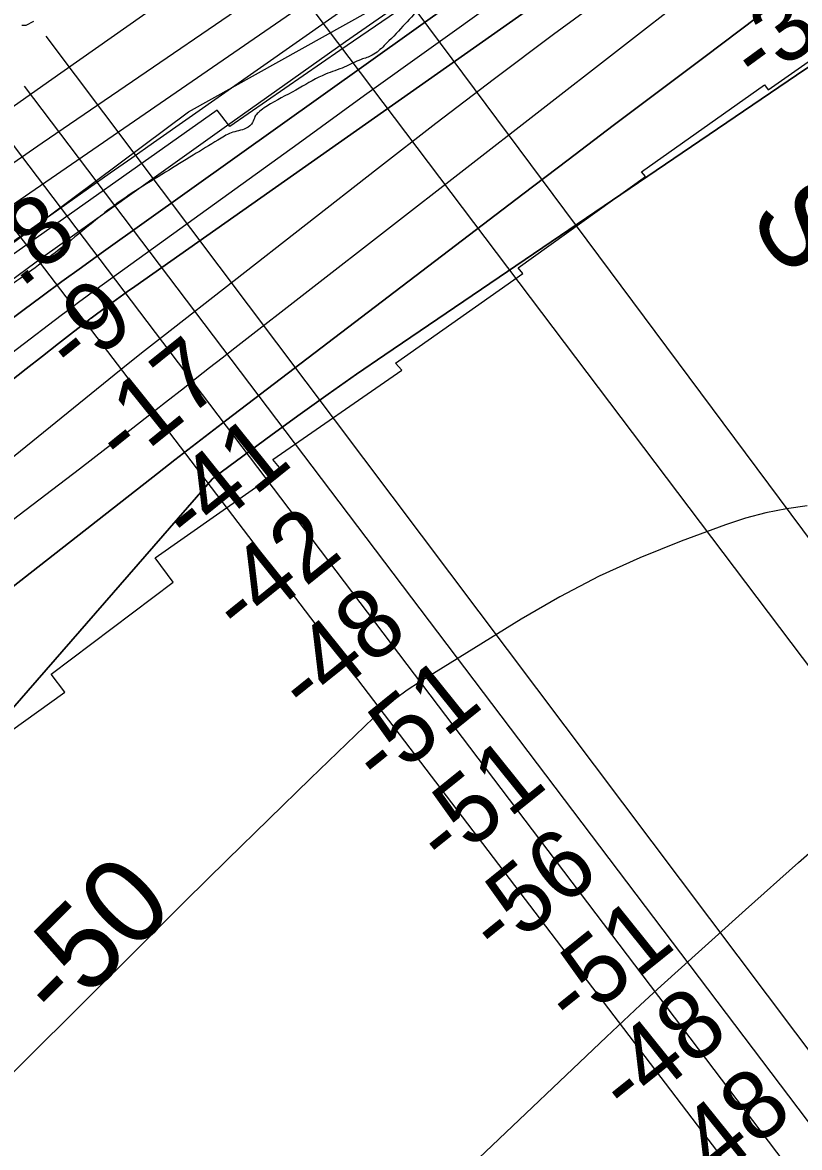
# Model space of a CAD drawing. Extents: x 3324104 to 3361979, y 612876 to 638273.
# Drawn here: x 3352253 to 3353010, y 619719 to 620815 of the extents above; entities that cross this region are included whole.
import ezdxf

# ---------------------------------------------------------------- set-up
doc = ezdxf.new("R2010")
doc.units = 0
for name, color, linetype in [('V-RIVR-EDGE', 7, 'Continuous'), ('V-RIVR-RANG', 7, 'Continuous'), ('V-RRAP-FSHR', 7, 'Continuous'), ('V-RRAP-RVMT', 7, 'Continuous'), ('V-SITE-VEGE', 7, 'Continuous'), ('V-TOPO-DPTH', 7, 'Continuous'), ('V-TOPO-MAJR', 7, 'Continuous'), ('V-TOPO-MAJR-IDEN', 7, 'Continuous'), ('V-TOPO-MINR', 7, 'Continuous'), ('V-TOPO-WATR', 7, 'Continuous'), ('V-UTIL-IDEN', 7, 'Continuous'), ('V-UTIL-LINE', 7, 'Continuous')]:
    doc.layers.add(name, color=color, linetype=linetype)

msp = doc.modelspace()

# ---------------------------------------------------------------- linework, layer by layer
at = {"layer": 'V-RIVR-EDGE'}
msp.add_spline([(3356052, 622889.6), (3356029.2, 622881.4), (3356012.5, 622875.7), (3355994.6, 622867.2), (3355977.5, 622859.1), (3355958.5, 622851), (3355948.4, 622843.2), (3355934, 622834.7), (3355904.1, 622817.8), (3355878.1, 622802.3), (3355856.7, 622790.3), (3355830, 622776.4), (3355805.1, 622765.6), (3355764.7, 622744.8), (3355744.1, 622733.6), (3355694.1, 622710.9), (3355668.4, 622698.1), (3355641.6, 622685), (3355605.1, 622669.2), (3355569.4, 622657.3), (3355539.2, 622646.5), (3355510.8, 622636.8), (3355482.1, 622628.4), (3355461.9, 622623), (3355442.5, 622614.1), (3355422.7, 622607.2), (3355409.5, 622603.4), (3355389, 622597.6), (3355371.9, 622589.5), (3355349, 622581), (3355297.7, 622547), (3355260, 622525.8), (3355211.1, 622494.5), (3355190.1, 622484.5), (3355184.7, 622482.9), (3355179.3, 622477.9), (3355174.2, 622475.6), (3355160.6, 622471), (3355143.5, 622463.6), (3355133.1, 622457.1), (3355125.7, 622450.5), (3355113.2, 622443.9), (3355096.9, 622433.1), (3355081, 622426.9), (3355064.3, 622419.2), (3355057, 622418.9), (3355048.8, 622414.6), (3355041.8, 622406.9), (3355036.8, 622406.5), (3355031.3, 622405.7), (3355027.1, 622404.2), (3355017.3, 622396.1), (3355010.7, 622394.9), (3355001.4, 622388.4), (3354988.6, 622379.1), (3354972.3, 622369.4), (3354947.4, 622356.3), (3354937.7, 622351.7), (3354926.1, 622343.6), (3354903.2, 622326.6), (3354891.1, 622318.1), (3354883.3, 622307.2), (3354879.4, 622304.1), (3354875.2, 622302.6), (3354867.8, 622299.1), (3354853, 622288.3), (3354842.5, 622279), (3354826.6, 622267.4), (3354807.2, 622259.7), (3354793.2, 622255.5), (3354765.7, 622249.7), (3354748.6, 622245.5), (3354734.6, 622239.3), (3354712.1, 622227.4), (3354697.7, 622218.9), (3354685.3, 622210), (3354640.6, 622184.5), (3354622, 622176), (3354616.2, 622175.2), (3354603.4, 622167.5), (3354578.9, 622157.1), (3354554.5, 622147.5), (3354537.4, 622142.9), (3354530.8, 622137.8), (3354500.1, 622122.8), (3354463.6, 622102.3), (3354417.8, 622078.8), (3354386.3, 622060.6), (3354340.1, 622032.4), (3354321.1, 622021.2), (3354285, 621998.8), (3354257, 621982.2), (3354217, 621958.7), (3354194.1, 621942.8), (3354177, 621931.6), (3354157.6, 621922), (3354141.6, 621910.4), (3354135.4, 621904.2), (3354130.4, 621897.6), (3354120.7, 621891.1), (3354104, 621882.9), (3354075.6, 621856.6), (3354044.9, 621835.4), (3354013, 621812.2), (3353971.5, 621781.7), (3353947.8, 621763.5), (3353941.2, 621763.5), (3353935.4, 621762.8), (3353929.5, 621760.1), (3353924.9, 621756.6), (3353920.6, 621751.5), (3353917.1, 621742.6), (3353910.5, 621741.5), (3353904.7, 621738.4), (3353893.8, 621731.1), (3353879.8, 621721.4), (3353866.2, 621708.6), (3353854.9, 621697.4), (3353843.3, 621687.8), (3353839.8, 621688.5), (3353831.2, 621686.2), (3353823.1, 621681.2), (3353818, 621677.3), (3353800.9, 621666.1), (3353790.8, 621663.1), (3353781.9, 621654.9), (3353777.6, 621651.8), (3353776.1, 621648.8), (3353775.7, 621643.7), (3353772.2, 621641), (3353755.9, 621632.1), (3353735.7, 621622.1), (3353718.6, 621608.2), (3353704.2, 621600.5), (3353694.1, 621596.6), (3353683.6, 621592.4), (3353671.2, 621584.2), (3353642.1, 621563), (3353599, 621534), (3353578.4, 621522.4), (3353556.2, 621507.7), (3353547.7, 621502), (3353525.9, 621489.2), (3353513.1, 621481.1), (3353497.2, 621468.3), (3353477, 621450.9), (3353453.3, 621436.6), (3353435.8, 621424.7), (3353404.7, 621401.1), (3353378.3, 621380.2), (3353361.6, 621368.6), (3353339.5, 621355.1), (3353319.6, 621342.4), (3353299.5, 621330), (3353283.5, 621324.6), (3353273, 621317.6), (3353254.8, 621296), (3353236.9, 621275.5), (3353219.4, 621258.8), (3353195.7, 621241.4), (3353168.5, 621221.3), (3353137.8, 621201.6), (3353112.2, 621185), (3353065.6, 621151.8), (3353022, 621122.8), (3352993.3, 621100.4), (3352956, 621073.3), (3352907, 621037.8), (3352853.8, 620991.8), (3352787.8, 620942.3), (3352749.7, 620913.3), (3352736.9, 620900.9), (3352733.3, 620892.8), (3352728.7, 620886.6), (3352719, 620881.2), (3352691.8, 620864.6), (3352660.3, 620841.8), (3352640.5, 620828.3), (3352623.4, 620811.2), (3352605.1, 620792.3), (3352593.5, 620783), (3352582.6, 620778.8), (3352566.3, 620771.4), (3352548, 620764.5), (3352522.4, 620751), (3352494.5, 620735.5), (3352482.4, 620727), (3352479.3, 620723.2), (3352477, 620717.4), (3352470.7, 620711.9), (3352456, 620707.3), (3352443.2, 620700.4), (3352419.1, 620685.7), (3352392.3, 620669.1), (3352362.8, 620650.9), (3352339.1, 620634.3), (3352315.4, 620615.4), (3352284.7, 620590.6), (3352258.7, 620571.3), (3352228.7, 620550.1), (3352193.4, 620527.6), (3352156.9, 620504.9), (3352131.6, 620487.5), (3352094, 620462.4), (3352049.3, 620433), (3351990.2, 620391.3), (3351936.6, 620357.3), (3351851.5, 620293.9), (3351833.3, 620281.5), (3351817, 620273.8), (3351794.1, 620257.9), (3351767.7, 620241), (3351719.9, 620206.2), (3351680.6, 620177.6), (3351657.3, 620160.6), (3351637.1, 620145.9), (3351623.1, 620135.4), (3351603.3, 620124.2), (3351588.6, 620120), (3351567.2, 620109.6), (3351552.1, 620103.4), (3351538.1, 620096.5), (3351523.7, 620086.4), (3351510.9, 620076.4), (3351503.5, 620069.8), (3351495.3, 620057.4), (3351486, 620042.3), (3351479.4, 620032.6), (3351469.7, 620022.6), (3351448.3, 620006.3), (3351431.6, 619994.8), (3351404.8, 619973.9), (3351378, 619951.8), (3351358.9, 619936.4), (3351332.1, 619915.5), (3351306.1, 619892.3), (3351274.6, 619858.2), (3351238.8, 619826.9), (3351215.1, 619805.7), (3351171.6, 619767.8), (3351145.5, 619739.5), (3351124.6, 619722.1), (3351105.9, 619707.8), (3351089.6, 619697), (3351079.5, 619691.2), (3351074, 619683.5), (3351058.1, 619666.4), (3351043.3, 619655.2), (3351015.4, 619634), (3350999, 619623.1), (3350992.1, 619617.3), (3350979.2, 619606.1), (3350966, 619594.5), (3350951.2, 619582.2), (3350935.7, 619567.8), (3350923.3, 619555.1), (3350910, 619544.3), (3350888.3, 619528), (3350846.7, 619504.1), (3350821.5, 619490.2), (3350811.4, 619483.6), (3350806, 619480.5), (3350800.9, 619473.2), (3350797.4, 619473.2), (3350793.9, 619474.3), (3350788.9, 619473.6), (3350786.9, 619472), (3350785.4, 619467.4), (3350785.4, 619462.7), (3350779.5, 619456.2), (3350765.9, 619445.7), (3350746.1, 619428.7), (3350722.4, 619409), (3350716.2, 619407.1), (3350713.1, 619404), (3350711.1, 619397), (3350708.8, 619391.6), (3350704.5, 619391.6), (3350693.3, 619385.8), (3350686.7, 619379.6), (3350679.6, 619368.4), (3350661.4, 619354.5), (3350648.6, 619344.4), (3350645.5, 619344.8), (3350638.5, 619339.4), (3350623.3, 619330.5), (3350616.3, 619326.3), (3350602.3, 619317.4), (3350598.8, 619308.8), (3350582.9, 619299.2), (3350553.8, 619276), (3350526.2, 619255.5), (3350493.5, 619231.9), (3350474.9, 619219.6), (3350474.5, 619213.8), (3350470.2, 619207.2), (3350459, 619202.5), (3350446.1, 619194), (3350441.1, 619189.8), (3350438.8, 619186.3), (3350434.5, 619180.9), (3350414.7, 619167.8), (3350401.5, 619159.3), (3350384.8, 619146.9), (3350369.6, 619133.7), (3350356.4, 619125.2), (3350350.9, 619119), (3350347.4, 619109.4), (3350338.1, 619097.8), (3350324.9, 619083.8), (3350308.6, 619069.9), (3350300.4, 619062.6), (3350296.1, 619062.6), (3350291.5, 619062.2), (3350274.8, 619050.6), (3350258.4, 619037.5), (3350251.8, 619032.8), (3350244.1, 619029.3), (3350233.6, 619028.2), (3350227.4, 619024.3), (3350220.4, 619017), (3350213, 619007.3), (3350202.1, 618996.9), (3350193.6, 618989.5), (3350179.6, 618985.3), (3350173.8, 618980.7), (3350164.8, 618978), (3350162.1, 618975.3), (3350159.4, 618971.4), (3350154.3, 618963.6), (3350145.8, 618953.2), (3350126, 618938.1), (3350102.7, 618923), (3350094.5, 618918.4), (3350086.3, 618913), (3350075.1, 618901), (3350064.2, 618892.1), (3350039.3, 618873.6), (3350021.8, 618861.6), (3350002, 618848.8), (3349991.9, 618844.2), (3349964.4, 618826.4), (3349938.7, 618807.1), (3349915.4, 618792.8), (3349892.5, 618778.9), (3349868, 618761.9), (3349852.5, 618753), (3349842.8, 618750), (3349830.4, 618739.1), (3349804.3, 618720.2), (3349777.9, 618697.8), (3349751.9, 618677.7), (3349729.7, 618661.4), (3349703.7, 618642.9), (3349678.8, 618629.8), (3349648.9, 618612), (3349624.5, 618595), (3349592.6, 618575.7), (3349570.5, 618564.9), (3349549.5, 618548.6), (3349505.2, 618518.1), (3349479.2, 618499.9), (3349471.4, 618494.5), (3349459, 618487.6), (3349438.4, 618472.1), (3349412.4, 618452.4), (3349379.7, 618429.6), (3349350.2, 618410.3), (3349303.2, 618374.7), (3349277.6, 618357.7), (3349264, 618347.3), (3349241.4, 618330.7), (3349226.7, 618319.9), (3349207.2, 618306.3), (3349193.2, 618293.5)], degree=3, dxfattribs=at)
at = {"layer": 'V-RRAP-FSHR'}
msp.add_lwpolyline([(3349156.5, 618293.5), (3349290.8, 618379), (3349409.4, 618477.8), (3349541.3, 618565.3), (3349771.6, 618715.9), (3349922.4, 618808.5), (3350215.8, 619019.8), (3350269.1, 619069.3), (3350501.3, 619248.3), (3350630.2, 619348.6), (3350981.6, 619636.8), (3351335.3, 619937.3), (3351550.7, 620108.6), (3351713.7, 620224.5), (3351812.4, 620304.6), (3352053.4, 620458.3), (3352414.7, 620728), (3352590.5, 620825.8), (3352682.3, 620894.1), (3352964.1, 621108.4), (3353211.8, 621284.8), (3354078.8, 621880.3)], dxfattribs=at)
at = {"layer": 'V-RRAP-RVMT'}
for p, q in [((3352978.9, 620749.2), (3353215.5, 620915.3)), ((3352698.4, 620881), (3352562, 620787.7)), ((3352562, 620787.7), (3352454.7, 620713.5)), ((3352855.7, 620669.3), (3352975.5, 620754.2)), ((3352975.5, 620754.2), (3352978.9, 620749.2)), ((3352442.6, 620729.4), (3352191.3, 620552.2)), ((3352454.7, 620713.5), (3352442.6, 620729.4)), ((3352859.7, 620664.9), (3352855.7, 620669.3)), ((3352735.5, 620576), (3352859.7, 620664.9)), ((3352616.2, 620483.1), (3352740.2, 620570.4)), ((3352740.2, 620570.4), (3352735.5, 620576)), ((3352622.2, 620476.2), (3352616.2, 620483.1)), ((3352496.7, 620389.4), (3352622.2, 620476.2)), ((3352504.8, 620379.5), (3352496.7, 620389.4)), ((3352382.2, 620293.7), (3352504.8, 620379.5)), ((3352399.7, 620269.9), (3352382.2, 620293.7)), ((3352280.7, 620180.4), (3352399.7, 620269.9)), ((3352294.2, 620162.6), (3352280.7, 620180.4)), ((3352164.5, 620070.2), (3352294.2, 620162.6))]:
    msp.add_line(p, q, dxfattribs=at)
at = {"layer": 'V-SITE-VEGE'}
msp.add_lwpolyline([(3352263.7, 620815.7), (3352256.1, 620812), (3352252.3, 620812)], dxfattribs=at)
at = {"layer": 'V-TOPO-DPTH'}
for points in [[(3353162.3, 621251.7), (3352899.2, 621062.3), (3352882.5, 621050.3), (3352865.7, 621038.3), (3352848.9, 621026.4), (3352832.1, 621014.6), (3352380.3, 620697.6), (3352359.2, 620682.8), (3352338.2, 620668), (3352317.2, 620653.2), (3352296.2, 620638.4), (3352259.3, 620612.4), (3352256.7, 620610.6), (3352254.2, 620608.7), (3352251.6, 620606.9), (3352249.1, 620605), (3351800.8, 620279.5), (3351777.3, 620262.4), (3351753.9, 620245.2), (3351730.6, 620227.9)], [(3353036.2, 620942.7), (3353003.2, 620918.6), (3352970.4, 620894.3), (3352937.9, 620869.6), (3352905.6, 620844.7), (3352459.6, 620497.6), (3352447.3, 620488), (3352435.1, 620478.5), (3352422.8, 620468.9), (3352410.6, 620459.2), (3352392.3, 620444.9), (3352389.2, 620442.4), (3352386.1, 620440), (3352383, 620437.6), (3352379.8, 620435.2), (3352360.2, 620419.9), (3352347.3, 620409.9), (3352334.3, 620399.9), (3352321.3, 620389.9), (3352308.3, 620380), (3351805.1, 619996.4), (3351799.3, 619992.2), (3351793.4, 619988), (3351727.8, 619942.1)], [(3353036.2, 620942.7), (3353003.2, 620918.6), (3352970.4, 620894.3), (3352937.9, 620869.6), (3352905.6, 620844.7), (3352459.6, 620497.6), (3352447.3, 620488), (3352435.1, 620478.5), (3352422.8, 620468.9), (3352410.6, 620459.2), (3352392.3, 620444.9), (3352389.2, 620442.4), (3352386.1, 620440), (3352383, 620437.6), (3352379.8, 620435.2), (3352360.2, 620419.9), (3352347.3, 620409.9), (3352334.3, 620399.9), (3352321.3, 620389.9), (3352308.3, 620380), (3351805.1, 619996.4), (3351799.3, 619992.2), (3351793.4, 619988), (3351727.8, 619942.1)], [(3351722.8, 620136.2), (3351741.5, 620150.3), (3351847.2, 620230.6), (3351918.8, 620284.7), (3351990.5, 620338.7), (3352062.3, 620392.5), (3352134.3, 620446.2), (3352253.1, 620534.5), (3352272.1, 620548.5), (3352291.2, 620562.5), (3352310.3, 620576.3), (3352329.5, 620590.1), (3352806, 620930.4)], [(3351722.8, 620136.2), (3351741.5, 620150.3), (3351847.2, 620230.6), (3351918.8, 620284.7), (3351990.5, 620338.7), (3352062.3, 620392.5), (3352134.3, 620446.2), (3352253.1, 620534.5), (3352272.1, 620548.5), (3352291.2, 620562.5), (3352310.3, 620576.3), (3352329.5, 620590.1), (3352806, 620930.4)], [(3351730, 620057.3), (3351738.1, 620063.5), (3351746.2, 620069.7), (3351754.3, 620076), (3351762.3, 620082.3), (3352225.3, 620452.7), (3352240.9, 620465.2), (3352256.6, 620477.6), (3352272.3, 620490), (3352288, 620502.4), (3352318.3, 620526), (3352318.9, 620526.5), (3352319.6, 620527), (3352320.9, 620528), (3352333.8, 620537.4), (3352340.9, 620542.5), (3352348.1, 620547.7), (3352355.2, 620552.8), (3352362.4, 620557.9), (3352890.3, 620929.7)], [(3352890.3, 620929.7), (3352362.4, 620557.9), (3352355.2, 620552.8), (3352348.1, 620547.7), (3352340.9, 620542.5), (3352333.8, 620537.4), (3352320.9, 620528), (3352319.6, 620527), (3352318.9, 620526.5), (3352318.3, 620526), (3352288, 620502.4), (3352272.3, 620490), (3352256.6, 620477.6), (3352240.9, 620465.2), (3352225.3, 620452.7), (3351762.3, 620082.3), (3351754.3, 620076), (3351746.2, 620069.7), (3351738.1, 620063.5), (3351730, 620057.3)], [(3351319.5, 619603.3), (3351781.8, 619913.5), (3351810.9, 619933.3), (3351839.7, 619953.5), (3351868.3, 619974), (3351896.6, 619994.9), (3351926.7, 620017.5), (3352384.5, 620375.7), (3352401.3, 620388.9), (3352418.1, 620402), (3352435, 620415.1), (3352451.9, 620428), (3352740.2, 620647.7), (3352784.2, 620681.1), (3352828.2, 620714.5), (3352872.2, 620747.7), (3352916.4, 620780.9), (3352986.6, 620833.6), (3352995.7, 620840.3), (3353004.8, 620847.1), (3353013.9, 620853.8)], [(3351319.5, 619603.3), (3351781.8, 619913.5), (3351810.9, 619933.3), (3351839.7, 619953.5), (3351868.3, 619974), (3351896.6, 619994.9), (3351926.7, 620017.5), (3352384.5, 620375.7), (3352401.3, 620388.9), (3352418.1, 620402), (3352435, 620415.1), (3352451.9, 620428), (3352740.2, 620647.7), (3352784.2, 620681.1), (3352828.2, 620714.5), (3352872.2, 620747.7), (3352916.4, 620780.9), (3352986.6, 620833.6), (3352995.7, 620840.3), (3353004.8, 620847.1), (3353013.9, 620853.8)], [(3353026.3, 620776.9), (3353006.6, 620763.4), (3352605.8, 620491.3), (3352578.1, 620472.3), (3352550.6, 620453), (3352523.2, 620433.4), (3352496.1, 620413.7), (3352446.4, 620377), (3352444.2, 620375.4), (3352442, 620373.7), (3352439.9, 620372), (3352437.7, 620370.3), (3351967.7, 619830.8), (3351950.9, 619812.9), (3351933.8, 619795.2), (3351916.7, 619777.7), (3351644.6, 619502.1)], [(3351644.6, 619502.1), (3351916.7, 619777.7), (3351933.8, 619795.2), (3351950.9, 619812.9), (3351967.7, 619830.8), (3352437.7, 620370.3), (3352439.9, 620372), (3352442, 620373.7), (3352444.2, 620375.4), (3352446.4, 620377), (3352496.1, 620413.7), (3352523.2, 620433.4), (3352550.6, 620453), (3352578.1, 620472.3), (3352605.8, 620491.3), (3353006.6, 620763.4), (3353026.3, 620776.9)]]:
    msp.add_lwpolyline(points, dxfattribs=at)
at = {"layer": 'V-TOPO-MAJR'}
for points in [[(3353277.3, 621465.4), (3353238.5, 621437.5), (3353199.6, 621409.6), (3353160.8, 621381.7), (3352830.5, 621144.7), (3352816.7, 621134.8), (3352802.8, 621124.9), (3352788.9, 621115.1), (3352774.9, 621105.3), (3352461.4, 620885.7), (3352415.6, 620853.6), (3352369.9, 620821.5), (3352324.1, 620789.3), (3352278.3, 620757.2), (3352198.4, 620701), (3352192.6, 620696.9), (3352187, 620692.7), (3352181.4, 620688.5), (3352175.8, 620684.2), (3351820, 620403), (3351785.1, 620375.6), (3351750.2, 620348.2), (3351715.1, 620320.9)], [(3352697.3, 619709), (3352821.6, 619827.2), (3352838.1, 619842.7), (3352854.7, 619858.2), (3352871.4, 619873.5), (3352888.2, 619888.8), (3352957.1, 619950.8), (3353008.6, 619996.7), (3353060.4, 620042.3), (3353112.6, 620087.4), (3353165.1, 620132.2), (3353365.8, 620301.8), (3353376.7, 620311.1), (3353387.7, 620320.3), (3353398.6, 620329.6), (3353409.5, 620339), (3353499.5, 620416), (3353555.5, 620463.8), (3353611.6, 620511.5), (3353667.8, 620559.1), (3353724, 620606.6), (3353943.5, 620791.3)], [(3353017.1, 620344.3), (3352996.8, 620341.4), (3352976.7, 620337.5), (3352956.9, 620332.1), (3352937.4, 620325.7), (3352894.4, 620309.8), (3352854.1, 620293.6), (3352814.6, 620275.8), (3352776.2, 620255.6), (3352738.6, 620233.9), (3352639.4, 620172.5), (3352627.6, 620164.6), (3352616.1, 620156.3), (3352605.3, 620147.3), (3352594.8, 620137.8), (3352533.5, 620078.5), (3352492.8, 620039), (3352452.1, 619999.3), (3352411.7, 619959.4), (3352371.3, 619919.4), (3352135.8, 619685.3)]]:
    msp.add_lwpolyline(points, dxfattribs=at)
at = {"layer": 'V-TOPO-MINR'}
for points in [[(3353406.9, 621459.5), (3352864.4, 621067.8), (3352857.8, 621063.1), (3352851.2, 621058.3), (3352844.5, 621053.6), (3352837.8, 621048.9), (3352747.6, 620985.7), (3352695.8, 620949.5), (3352643.9, 620913.4), (3352591.9, 620877.3), (3352539.9, 620841.4), (3352265.2, 620652.3), (3352250.5, 620642), (3352235.8, 620631.7), (3352221.1, 620621.3), (3352206.5, 620610.9), (3352031.4, 620484.7), (3351966.3, 620437.5), (3351901.4, 620390), (3351836.8, 620342), (3351772.4, 620293.8), (3351678.2, 620222.8)], [(3353397.7, 621335.4), (3352925.7, 620986.7), (3352918.3, 620981.3), (3352911, 620976), (3352903.7, 620970.7), (3352896.3, 620965.4), (3352780.9, 620883.2), (3352715.9, 620836.8), (3352650.9, 620790.2), (3352586, 620743.6), (3352521.2, 620696.8), (3352324.5, 620554.7), (3352315.9, 620548.4), (3352307.4, 620542.2), (3352299, 620535.8), (3352290.5, 620529.4), (3351865, 620204.9), (3351841.5, 620186.9), (3351818.1, 620169), (3351794.6, 620151), (3351771.2, 620132.9), (3351747.7, 620114.9), (3351724.3, 620096.9)], [(3353162.3, 621251.7), (3352899.2, 621062.3), (3352882.5, 621050.3), (3352865.7, 621038.3), (3352848.9, 621026.4), (3352832.1, 621014.6), (3352380.3, 620697.6), (3352359.2, 620682.8), (3352338.2, 620668), (3352317.2, 620653.2), (3352296.2, 620638.4), (3352259.3, 620612.4), (3352256.7, 620610.6), (3352254.2, 620608.7), (3352251.6, 620606.9), (3352249.1, 620605), (3351800.8, 620279.5), (3351777.3, 620262.4), (3351753.9, 620245.2), (3351730.6, 620227.9)], [(3353045.2, 621134.8), (3352990.6, 621095.4), (3352936.4, 621056.3), (3352908.9, 621036.5), (3352881.3, 621016.8), (3352853.7, 620997.2), (3352826, 620977.7), (3352626.8, 620837.7), (3352567.5, 620796), (3352508.4, 620754.2), (3352449.3, 620712.3), (3352390.3, 620670.2), (3352335.2, 620630.9), (3352303.8, 620608.4), (3352272.5, 620585.9), (3352241.2, 620563.1), (3352210, 620540.3), (3352209.7, 620540.1), (3352178.4, 620517.1), (3352147.2, 620494), (3352116.1, 620470.8), (3352085, 620447.6), (3351747.2, 620194.5), (3351715.6, 620170.7)], [(3353027.9, 620990.4), (3352965.1, 620945.7), (3352954.5, 620938.2), (3352944, 620930.6), (3352933.5, 620923), (3352923.1, 620915.4), (3352827.9, 620845.8), (3352770.1, 620803.1), (3352712.5, 620760.1), (3352655.4, 620716.4), (3352598.6, 620672.4), (3352389.1, 620508.7), (3352371.7, 620495), (3352354.3, 620481.2), (3352337, 620467.3), (3352319.8, 620453.4), (3351913.2, 620123.8), (3351881.1, 620098.3), (3351848.9, 620072.9), (3351848.1, 620072.3), (3351816, 620047.6), (3351783.7, 620023.2), (3351751, 619999.3), (3351718.1, 619975.7)], [(3353036.2, 620942.7), (3353003.2, 620918.6), (3352970.4, 620894.3), (3352937.9, 620869.6), (3352905.6, 620844.7), (3352459.6, 620497.6), (3352447.3, 620488), (3352435.1, 620478.5), (3352422.8, 620468.9), (3352410.6, 620459.2), (3352392.3, 620444.9), (3352389.2, 620442.4), (3352386.1, 620440), (3352383, 620437.6), (3352379.8, 620435.2), (3352360.2, 620419.9), (3352347.3, 620409.9), (3352334.3, 620399.9), (3352321.3, 620389.9), (3352308.3, 620380), (3351805.1, 619996.4), (3351799.3, 619992.2), (3351793.4, 619988), (3351727.8, 619942.1)], [(3352890.3, 620929.7), (3352362.4, 620557.9), (3352355.2, 620552.8), (3352348.1, 620547.7), (3352340.9, 620542.5), (3352333.8, 620537.4), (3352320.9, 620528), (3352319.6, 620527), (3352318.9, 620526.5), (3352318.3, 620526), (3352288, 620502.4), (3352272.3, 620490), (3352256.6, 620477.6), (3352240.9, 620465.2), (3352225.3, 620452.7), (3351762.3, 620082.3), (3351754.3, 620076), (3351746.2, 620069.7), (3351738.1, 620063.5), (3351730, 620057.3)], [(3352555.3, 620891.2), (3352272, 620697.3), (3352243.4, 620677.6), (3352214.9, 620657.7), (3352186.6, 620637.7), (3352158.3, 620617.4), (3352134.8, 620600.5), (3352095, 620571.6), (3352055.3, 620542.5), (3352015.9, 620513), (3351976.5, 620483.4), (3351682.8, 620260.5)], [(3353013.9, 620853.8), (3353004.8, 620847.1), (3352995.7, 620840.3), (3352986.6, 620833.6), (3352916.4, 620780.9), (3352872.2, 620747.7), (3352828.2, 620714.5), (3352784.2, 620681.1), (3352740.2, 620647.7), (3352451.9, 620428), (3352435, 620415.1), (3352418.1, 620402), (3352401.3, 620388.9), (3352384.5, 620375.7), (3351926.7, 620017.5), (3351896.6, 619994.9), (3351868.3, 619974), (3351839.7, 619953.5), (3351810.9, 619933.3), (3351781.8, 619913.5), (3351319.5, 619603.3)], [(3353026.3, 620776.9), (3353006.6, 620763.4), (3352605.8, 620491.3), (3352578.1, 620472.3), (3352550.6, 620453), (3352523.2, 620433.4), (3352496.1, 620413.7), (3352446.4, 620377), (3352444.2, 620375.4), (3352442, 620373.7), (3352439.9, 620372), (3352437.7, 620370.3), (3351967.7, 619830.8), (3351950.9, 619812.9), (3351933.8, 619795.2), (3351916.7, 619777.7), (3351644.6, 619502.1)]]:
    msp.add_lwpolyline(points, dxfattribs=at)
at = {"layer": 'V-TOPO-WATR'}
msp.add_lwpolyline([(3352806, 620930.4), (3352329.5, 620590.1), (3352310.3, 620576.3), (3352291.2, 620562.5), (3352272.1, 620548.5), (3352253.1, 620534.5), (3352134.3, 620446.2), (3352062.3, 620392.5), (3351990.5, 620338.7), (3351918.8, 620284.7), (3351847.2, 620230.6), (3351741.5, 620150.3), (3351722.8, 620136.2)], dxfattribs=at)
at = {"layer": 'V-UTIL-LINE'}
for p, q in [((3352540.5, 620955), (3354444.6, 618395.3)), ((3352470.8, 620913.1), (3354409.7, 618346.4)), ((3352275.5, 620801.6), (3354155.1, 618302.2)), ((3352254.5, 620752.7), (3354109.4, 618302.1)), ((3352226.6, 620717.9), (3354058.6, 618302)), ((3352191.8, 620683), (3354007.5, 618301.9))]:
    msp.add_line(p, q, dxfattribs=at)

# ---------------------------------------------------------------- texts
at = {"layer": 'V-RIVR-RANG'}
for s, rotation, p in [('-33', 36.1569, (3352969, 620751.5)), ('9.8', 38.5183, (3352212.1, 620524.4)), ('-9', 38.8039, (3352303.3, 620468.9)), ('-17', 38.8039, (3352351.6, 620379.4)), ('-41', 38.8039, (3352416.4, 620303.1)), ('-42', 38.8039, (3352465.9, 620214.6)), ('-48', 38.8039, (3352530, 620137.9)), ('-51', 38.8039, (3352602.1, 620067.6)), ('-51', 38.8039, (3352664.6, 619989.5)), ('-56', 38.8039, (3352716.2, 619902.6)), ('-51', 38.8039, (3352789.5, 619833.3)), ('-48', 38.8039, (3352842.4, 619747.4)), ('-48', 38.8039, (3352904.8, 619669.4))]:
    msp.add_text(s, height=67, rotation=rotation, dxfattribs=at).set_placement(p)
at = {"layer": 'V-TOPO-MAJR-IDEN'}
msp.add_text('-50', height=83, rotation=44.8282, dxfattribs=at).set_placement((3352289.5, 619838.2))
at = {"layer": 'V-UTIL-IDEN'}
msp.add_text('SOUTHERN NATURAL GAS CO.', height=83, rotation=305.8911, dxfattribs=at).set_placement((3352958.2, 620624.4))

doc.saveas('drawing.dxf')
